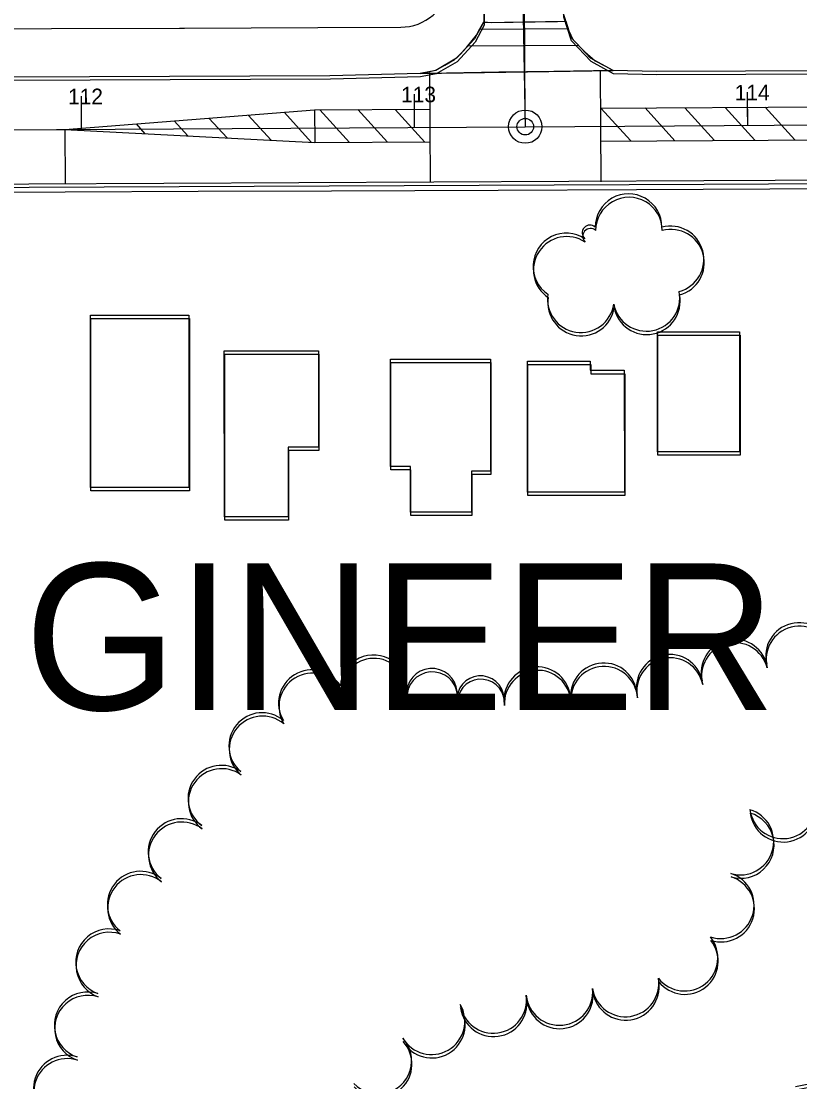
# Model space of a CAD drawing. Extents: x -25029 to 2274964, y -81170 to 687028.
# Drawn here: x 6380.3 to 6614, y -65577 to -65258.5 of the extents above; entities that cross this region are included whole.
import ezdxf

# ---------------------------------------------------------------- set-up
doc = ezdxf.new("R2010")
doc.units = 0
for name, color, linetype in [('81911BEA - GE_X_CL_20', 7, 'Continuous'), ('81911BEA - GE_X_CL_50', 7, 'Continuous'), ('81911BEA - RW_X_Fee_RW', 7, 'Continuous'), ('AP_X_Misc', 7, 'Continuous'), ('BLDG', 7, 'Continuous'), ('GE_X_CL_100', 7, 'Continuous'), ('PM_P_CL_Double_Solid', 7, 'Continuous'), ('PM_P_Crosswalk', 7, 'Continuous'), ('PM_P_Text', 7, 'Continuous'), ('PM_P_Transverse_Line', 7, 'Continuous'), ('ROAD', 7, 'Continuous'), ('TI_CCLOGO', 7, 'Continuous'), ('TREES', 7, 'Continuous')]:
    doc.layers.add(name, color=color, linetype=linetype)

msp = doc.modelspace()

# ---------------------------------------------------------------- linework, layer by layer
at = {"layer": '81911BEA - GE_X_CL_20'}
for p, q in [((6529.29, -65167.69), (6531.62, -65290.2)), ((6211.39, -65292.1), (6531.62, -65290.2)), ((6531.62, -65290.2), (6841.69, -65288.37))]:
    msp.add_line(p, q, dxfattribs=at)
at = {"layer": '81911BEA - GE_X_CL_50'}
for p, q in [((6531.6, -65287.7), (6531.09, -65200.65)), ((6398.4, -65290.99), (6398.37, -65285.99)), ((6498.39, -65290.4), (6498.37, -65285.4)), ((6598.39, -65289.81), (6598.36, -65284.81))]:
    msp.add_line(p, q, dxfattribs=at)
msp.add_circle((6531.62, -65290.2), 2.5, dxfattribs=at)
at = {"layer": '81911BEA - RW_X_Fee_RW'}
for points in [[(6494.25, -65260.31), (6495.56, -65260.25), (6496.87, -65260.07), (6498.15, -65259.78), (6499.41, -65259.37), (6500.62, -65258.86), (6501.78, -65258.24), (6502.89, -65257.53), (6503.93, -65256.72), (6504.89, -65255.82), (6505.77, -65254.84), (6506.56, -65253.78), (6507.26, -65252.66), (6507.85, -65251.49), (6508.34, -65250.27), (6508.72, -65249), (6508.99, -65247.71), (6509.14, -65246.41), (6509.18, -65245.17)], [(6244.23, -65261.36), (6269.33, -65261.25), (6309.33, -65261.09), (6349.33, -65260.92), (6389.33, -65260.75), (6427.83, -65260.59), (6429.33, -65260.58), (6469.33, -65260.42), (6494.25, -65260.31)], [(6253.91, -65310.34), (6393.45, -65309.76), (6433.45, -65309.59), (6473.45, -65309.42), (6523.45, -65309.22)], [(6523.45, -65309.22), (6565.01, -65309.04), (6605.01, -65308.87), (6649.27, -65308.69), (6692.67, -65308.51), (6736.07, -65308.33), (6779.47, -65308.14), (6819.71, -65307.98), (6840.16, -65307.89)]]:
    msp.add_lwpolyline(points, dxfattribs=at)
at = {"layer": 'AP_X_Misc'}
msp.add_lwpolyline([(6500.04, -65274.21), (6503.38, -65273.57), (6504.99, -65273.17), (6507.42, -65271.75), (6510.32, -65270.06), (6512.19, -65268.39), (6513.99, -65266.44), (6517, -65262.73), (6518, -65260.84), (6519.13, -65258.72), (6521.37, -65258.89), (6534.59, -65258.69), (6541.29, -65258.58), (6543.79, -65258.55), (6544.73, -65261.47), (6545.91, -65264.01), (6549.45, -65267.73), (6552.63, -65270.38), (6555.71, -65272.07), (6558.02, -65273.33), (6540.17, -65273.6), (6523.63, -65273.85), (6508, -65274.09)], close=True, dxfattribs=at)
at = {"layer": 'BLDG'}
for points in [[(6430.64, -65346.77), (6430.65, -65398.59), (6401.06, -65398.59), (6401.05, -65346.77)], [(6430.77, -65347.77), (6430.77, -65399.59), (6401.18, -65399.59), (6401.18, -65347.77)], [(6595.96, -65351.81), (6595.97, -65387.81), (6571.28, -65387.81), (6571.27, -65351.81)], [(6596.09, -65352.83), (6596.09, -65388.83), (6571.4, -65388.83), (6571.4, -65352.83)], [(6469.51, -65357.54), (6469.52, -65386.46), (6460.38, -65386.47), (6460.38, -65407.39), (6441.27, -65407.39), (6441.26, -65357.55)], [(6469.64, -65358.55), (6469.64, -65387.47), (6460.5, -65387.47), (6460.5, -65408.39), (6441.39, -65408.39), (6441.39, -65358.55)], [(6521.15, -65360.01), (6521.16, -65393.63), (6515.48, -65393.63), (6515.48, -65405.97), (6497.11, -65405.97), (6497.11, -65392.22), (6491.16, -65392.22), (6491.15, -65360.01)], [(6521.28, -65361.02), (6521.28, -65394.64), (6515.6, -65394.64), (6515.6, -65406.98), (6497.23, -65406.98), (6497.23, -65393.23), (6491.28, -65393.23), (6491.28, -65361.02)], [(6551.14, -65360.63), (6551.14, -65363.35), (6561.34, -65363.35), (6561.35, -65399.94), (6532.28, -65399.95), (6532.27, -65360.64)], [(6551.27, -65361.65), (6551.27, -65364.37), (6561.47, -65364.37), (6561.47, -65400.96), (6532.4, -65400.96), (6532.4, -65361.65)]]:
    msp.add_lwpolyline(points, close=True, dxfattribs=at)
at = {"layer": 'GE_X_CL_100'}
for p, q in [((6398.4, -65290.99), (6398.34, -65280.99)), ((6498.39, -65290.4), (6498.34, -65280.4)), ((6598.39, -65289.81), (6598.33, -65279.81))]:
    msp.add_line(p, q, dxfattribs=at)
msp.add_circle((6531.62, -65290.2), 5, dxfattribs=at)
at = {"layer": 'PM_P_CL_Double_Solid'}
for p, q in [((6554.31, -65284.65), (6801.78, -65283.19)), ((6393.4, -65291.02), (6468.36, -65285.15)), ((6468.36, -65285.15), (6502.88, -65284.95)), ((6242.65, -65291.91), (6393.4, -65291.02)), ((6393.4, -65291.02), (6468.42, -65295)), ((6554.37, -65294.55), (6666.89, -65293.88)), ((6468.42, -65295), (6502.94, -65294.8))]:
    msp.add_line(p, q, dxfattribs=at)
at = {"layer": 'PM_P_Crosswalk'}
for p, q in [((6517.97, -65260.89), (6544.49, -65260.72)), ((6514.42, -65265.92), (6547.52, -65265.7))]:
    msp.add_line(p, q, dxfattribs=at)
at = {"layer": 'PM_P_Text'}
for p, q in [((6502.81, -65273.95), (6502.91, -65290.37)), ((6554.34, -65290.07), (6554.24, -65273.39)), ((6468.36, -65285.15), (6468.42, -65295)), ((6393.4, -65291.02), (6393.49, -65307.31)), ((6502.91, -65290.37), (6503.01, -65306.8)), ((6554.44, -65306.74), (6554.34, -65290.07))]:
    msp.add_line(p, q, dxfattribs=at)
at = {"layer": 'PM_P_Transverse_Line'}
for p, q in [((6554.31, -65284.65), (6563.25, -65294.49)), ((6567.56, -65284.57), (6576.51, -65294.42)), ((6579.5, -65284.5), (6588.44, -65294.35)), ((6591.57, -65284.43), (6600.52, -65294.27)), ((6603.59, -65284.36), (6612.53, -65294.2)), ((6436.66, -65287.63), (6442.09, -65293.6)), ((6448.38, -65286.71), (6455.28, -65294.3)), ((6459.21, -65285.87), (6467.47, -65294.95)), ((6469.93, -65285.14), (6478.83, -65294.94)), ((6481.36, -65285.07), (6490.27, -65294.87)), ((6492.54, -65285.01), (6501.45, -65294.81)), ((6414.75, -65289.35), (6417.43, -65292.3)), ((6426.19, -65288.45), (6430.3, -65292.98))]:
    msp.add_line(p, q, dxfattribs=at)
at = {"layer": 'ROAD'}
for p, q in [((6519.13, -65258.92), (6543.79, -65258.55)), ((6500.04, -65274.21), (6557.99, -65273.33))]:
    msp.add_line(p, q, dxfattribs=at)
for points in [[(6510.22, -64747.35), (6512.78, -64911.36), (6516.26, -65111.54), (6518.61, -65233.99), (6519.21, -65250.42), (6519.13, -65258.72), (6516.4, -65263.85), (6510.99, -65269.67), (6504.75, -65273.31), (6500.04, -65274.21), (6472.95, -65274.91), (6256.36, -65275.83), (6243.11, -65276), (6236.89, -65273.88), (6230.07, -65267.81), (6225.44, -65260.66), (6223.26, -65251.6), (6221.32, -65178.16), (6218.22, -64987.75), (6215.93, -64850.42), (6215.96, -64747.39)], [(6510.42, -64748.36), (6512.96, -64912.37), (6516.42, -65112.55), (6518.75, -65235), (6519.35, -65251.43), (6519.27, -65259.73), (6516.54, -65264.86), (6511.13, -65270.68), (6504.89, -65274.32), (6500.18, -65275.22), (6473.09, -65275.92), (6256.5, -65276.81), (6243.25, -65276.98), (6237.03, -65274.86), (6230.21, -65268.79), (6225.58, -65261.64), (6223.4, -65252.58), (6221.47, -65179.14), (6218.39, -64988.73), (6216.12, -64851.39), (6216.16, -64748.36)], [(6821.19, -64747.31), (6823.96, -64946.94), (6826.3, -65117.3), (6828.79, -65244.19), (6828.79, -65254.27), (6828.14, -65259.7), (6824.46, -65264.99), (6821.33, -65268.59), (6815.99, -65271.5), (6811.08, -65272.7), (6570.97, -65273.59), (6557.99, -65273.33), (6551.24, -65269.61), (6545.37, -65263.45), (6543.08, -65256.35), (6542.75, -65239.55), (6541.13, -65163.32), (6539.05, -65027.7), (6535.41, -64856.1), (6536.19, -64747.35)], [(6821.39, -64748.36), (6824.14, -64947.99), (6826.46, -65118.35), (6828.93, -65245.24), (6828.93, -65255.32), (6828.28, -65260.75), (6824.6, -65266.04), (6821.47, -65269.64), (6816.13, -65272.55), (6811.22, -65273.75), (6571.11, -65274.61), (6558.13, -65274.35), (6551.38, -65270.63), (6545.51, -65264.46), (6543.22, -65257.36), (6542.89, -65240.56), (6541.28, -65164.33), (6539.22, -65028.71), (6535.6, -64857.11), (6536.39, -64748.36)], [(6219.3, -65308.04), (6382.58, -65307.36), (6585.17, -65306.41), (6778.19, -65305.47), (6823.47, -65304.2), (6827.26, -65304.93), (6828.48, -65309.15), (6828.51, -65332.85), (6829.13, -65365.76), (6830.04, -65397.47), (6830.83, -65423.73), (6830.18, -65447.1), (6828.21, -65464.8), (6826.12, -65482.3), (6822.58, -65496.79), (6816.95, -65509.01), (6805.79, -65524.19), (6795.83, -65534.71), (6786.53, -65541.58), (6779.41, -65544.82), (6757.4, -65550.73), (6700.86, -65560.83), (6612.69, -65578.5)], [(6219.43, -65309.02), (6382.71, -65308.36), (6585.3, -65307.43), (6778.32, -65306.51), (6823.6, -65305.25), (6827.39, -65305.98), (6828.61, -65310.2), (6828.64, -65333.9), (6829.26, -65366.81), (6830.16, -65398.52), (6830.95, -65424.78), (6830.3, -65448.15), (6828.32, -65465.85), (6826.23, -65483.35), (6822.69, -65497.84), (6817.06, -65510.06), (6805.9, -65525.24), (6795.93, -65535.76), (6786.63, -65542.62), (6779.51, -65545.86), (6757.5, -65551.77), (6700.96, -65561.86), (6612.79, -65579.52)]]:
    msp.add_lwpolyline(points, dxfattribs=at)
at = {"layer": 'TREES'}
for centre, radius, start, end in [((6562.62, -65320.37), 10, 359.904, 179.904), ((6562.74, -65321.39), 10, 359.897, 179.897), ((6551.05, -65322.1), 2.35, 48.2072, 228.2072), ((6543.94, -65332.18), 10, 56.3416, 236.3416), ((6551.18, -65323.12), 2.35, 48.2002, 228.2002), ((6575.21, -65330.04), 10, 285.032, 105.032), ((6575.34, -65331.06), 10, 285.025, 105.025), ((6544.07, -65333.2), 10, 56.3346, 236.3346), ((6548.29, -65342.01), 10, 171.3343, 351.3343), ((6548.41, -65343.03), 10, 171.3273, 351.3273), ((6567.99, -65341.61), 10, 190.9985, 10.9985), ((6568.11, -65342.63), 10, 190.9915, 10.9915), ((6613.8, -65449.14), 10, 14.481, 194.481), ((6613.91, -65450.17), 10, 14.474, 194.474), ((6594.44, -65454.15), 10, 14.481, 194.481), ((6594.55, -65455.17), 10, 14.474, 194.474), ((6486.07, -65458.85), 10, 355.655, 175.655), ((6486.18, -65459.86), 10, 355.648, 175.648), ((6574.96, -65458.66), 10, 11.6047, 191.6047), ((6575.07, -65459.68), 10, 11.5977, 191.5977), ((6467.56, -65463.3), 10, 31.3659, 211.3659), ((6503.58, -65460.49), 7.59, 353.3308, 173.3308), ((6535.22, -65462.43), 10, 3.3725, 183.3725), ((6535.33, -65463.45), 10, 3.3655, 183.3655), ((6555.18, -65461.26), 10, 3.3725, 183.3725), ((6555.29, -65462.28), 10, 3.3655, 183.3655), ((6467.67, -65464.31), 10, 31.3589, 211.3589), ((6503.69, -65461.5), 7.59, 353.3238, 173.3238), ((6518.18, -65462.2), 7.1, 353.3308, 173.3308), ((6518.29, -65463.21), 7.1, 353.3238, 173.3238), ((6452.63, -65476.19), 10, 50.2595, 230.2595), ((6452.73, -65477.2), 10, 50.2525, 230.2525), ((6440.37, -65491.98), 10, 54.084, 234.084), ((6440.47, -65492.99), 10, 54.077, 234.077), ((6608.96, -65493.99), 10, 187.4939, 7.4939), ((6609.06, -65495.02), 10, 187.4869, 7.4869), ((6428.4, -65508), 10, 52.3562, 232.3562), ((6596.19, -65504.88), 10, 253.4442, 73.4442), ((6596.3, -65505.91), 10, 253.4372, 73.4372), ((6428.5, -65509), 10, 52.3492, 232.3492), ((6416.14, -65523.8), 10, 52.0306, 232.0306), ((6416.24, -65524.8), 10, 52.0236, 232.0236), ((6590.3, -65523.99), 10, 252.2575, 72.2575), ((6590.4, -65525.02), 10, 252.2505, 72.2505), ((6406.65, -65541.11), 10, 70.5371, 250.5371), ((6406.75, -65542.11), 10, 70.5301, 250.5301), ((6579.41, -65539.72), 10, 218.3536, 38.3536), ((6579.51, -65540.75), 10, 218.3466, 38.3466), ((6561.69, -65547.48), 10, 188.9346, 8.9346), ((6541.86, -65550.04), 10, 185.757, 5.757), ((6561.78, -65548.5), 10, 188.9276, 8.9276), ((6400.22, -65560.05), 10, 71.9772, 251.9772), ((6400.32, -65561.05), 10, 71.9702, 251.9702), ((6522, -65552.42), 10, 187.937, 7.937), ((6522.1, -65553.44), 10, 187.93, 7.93), ((6541.96, -65551.06), 10, 185.75, 5.75), ((6503.46, -65558.84), 10, 210.276, 30.276), ((6503.56, -65559.86), 10, 210.269, 30.269), ((6487.49, -65570.68), 10, 222.8019, 42.8019), ((6487.59, -65571.69), 10, 222.7949, 42.7949), ((6393.99, -65579.05), 10, 71.6885, 251.6885), ((6394.08, -65580.05), 10, 71.6815, 251.6815)]:
    msp.add_arc(centre, radius, start, end, dxfattribs=at)

# ---------------------------------------------------------------- texts
at = {"layer": '81911BEA - GE_X_CL_50'}
for s, p in [('113', (6494.37, -65282.92)), ('114', (6594.52, -65282.33)), ('112', (6394.39, -65283.51))]:
    msp.add_text(s, height=4.68, rotation=0.3389, dxfattribs=at).set_placement(p)
at = {"layer": 'TI_CCLOGO'}
msp.add_text('CUYAHOGA COUNTY ENGINEER', height=44, dxfattribs=at).set_placement((5681.64, -65465.36))

doc.saveas('drawing.dxf')
